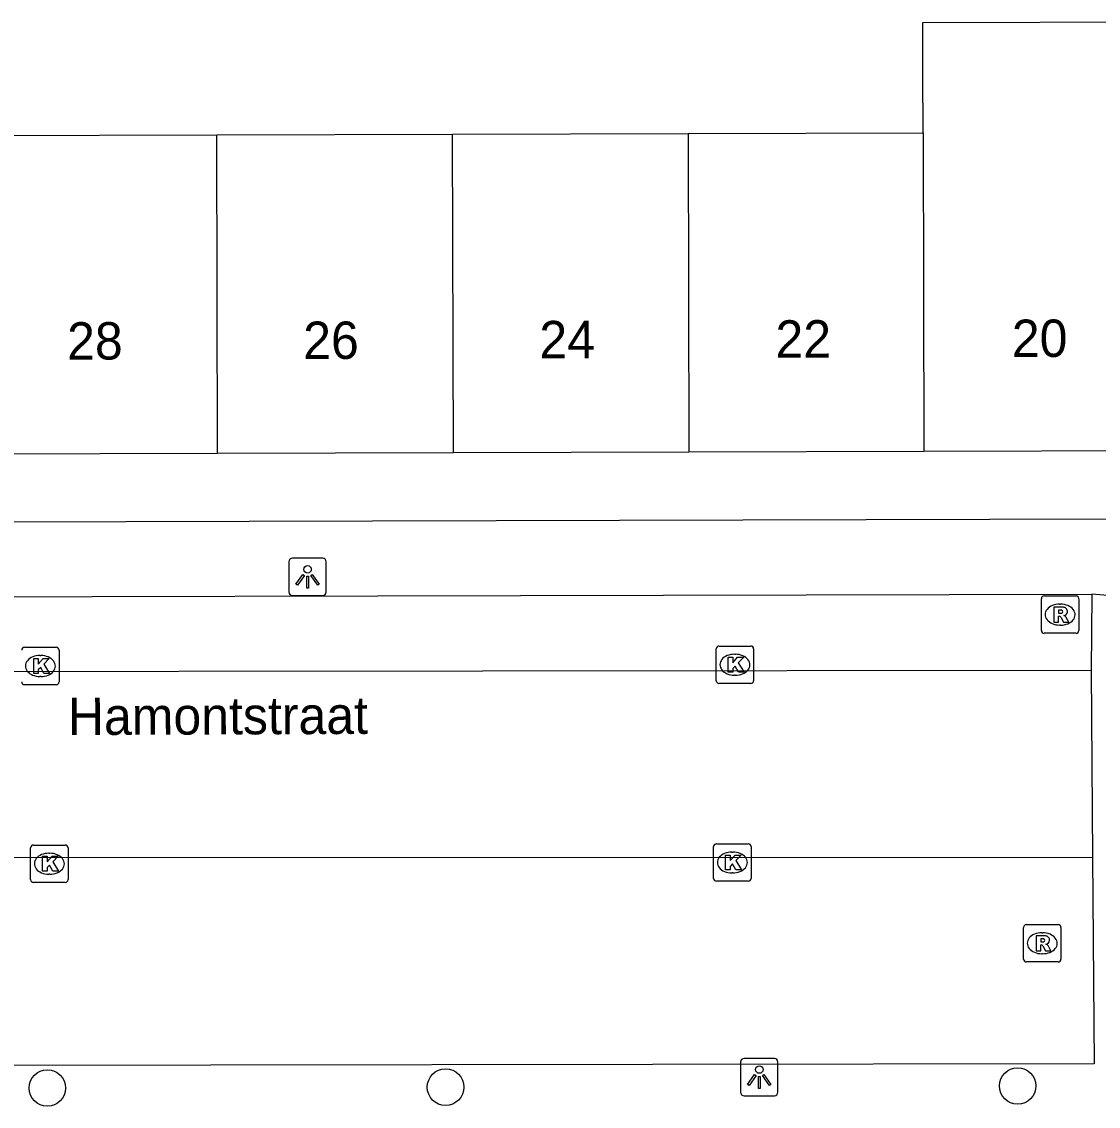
# Model space of a CAD drawing. Extents: x 160732 to 162105, y 387428 to 388479.
# Drawn here: x 161188.23 to 161217.02, y 388176.07 to 388205.08 of the extents above; entities that cross this region are included whole.
import ezdxf

# ---------------------------------------------------------------- set-up
doc = ezdxf.new("R2010")
doc.units = 0
for name, color, linetype in [('IMGEO_Boom', 7, 'Continuous'), ('IMGEO_Kolk', 7, 'Continuous'), ('IMGEO_Lichtpunt', 7, 'Continuous'), ('IMGEO_Openbare_ruimte_label', 7, 'Continuous'), ('IMGEO_Pand', 7, 'Continuous'), ('IMGEO_Pand_nummerreeks', 7, 'Continuous'), ('IMGEO_Rijbaan_lokaal_open', 7, 'Continuous'), ('IMGEO_Rioolput', 7, 'Continuous'), ('IMGEO_Voetpad_open', 7, 'Continuous')]:
    doc.layers.add(name, color=color, linetype=linetype)

msp = doc.modelspace()

# ---------------------------------------------------------------- linework, layer by layer
at = {"layer": 'IMGEO_Boom'}
for centre in [(161188.911, 388176.555), (161199.561, 388176.578), (161214.861, 388176.61)]:
    msp.add_circle(centre, 0.489, dxfattribs=at)
at = {"layer": 'IMGEO_Kolk'}
for p, q in [((161188.3, 388188.342), (161189.152, 388188.342)), ((161189.226, 388188.268), (161189.226, 388187.416)), ((161206.799, 388187.45), (161206.799, 388188.302)), ((161206.874, 388188.376), (161207.726, 388188.376)), ((161207.8, 388188.302), (161207.8, 388187.45)), ((161188.713, 388188.122), (161188.738, 388188.122)), ((161207.287, 388188.156), (161207.312, 388188.156)), ((161207.31, 388187.596), (161207.285, 388187.596)), ((161189.152, 388187.342), (161188.3, 388187.342)), ((161188.736, 388187.562), (161188.711, 388187.562)), ((161207.726, 388187.376), (161206.874, 388187.376)), ((161188.464, 388182.128), (161188.464, 388182.98)), ((161188.539, 388183.054), (161189.391, 388183.054)), ((161189.465, 388182.98), (161189.465, 388182.128)), ((161206.73, 388182.161), (161206.73, 388183.013)), ((161206.805, 388183.087), (161207.657, 388183.087)), ((161207.731, 388183.013), (161207.731, 388182.161)), ((161188.952, 388182.834), (161188.977, 388182.834)), ((161207.218, 388182.867), (161207.243, 388182.867)), ((161188.975, 388182.274), (161188.95, 388182.274)), ((161207.657, 388182.087), (161206.805, 388182.087)), ((161207.241, 388182.307), (161207.216, 388182.307)), ((161189.391, 388182.054), (161188.539, 388182.054))]:
    msp.add_line(p, q, dxfattribs=at)
for points in [[(161188.3, 388188.342), (161189.152, 388188.342)], [(161189.226, 388188.268), (161189.226, 388187.416)], [(161206.799, 388187.45), (161206.799, 388188.302)], [(161206.874, 388188.376), (161207.726, 388188.376)], [(161207.8, 388188.302), (161207.8, 388187.45)], [(161188.546, 388188.042), (161188.669, 388188.042), (161188.669, 388187.891), (161188.799, 388188.042), (161188.963, 388188.042), (161188.817, 388187.891), (161188.97, 388187.642), (161188.818, 388187.642), (161188.733, 388187.806), (161188.669, 388187.739), (161188.669, 388187.642), (161188.546, 388187.642), (161188.546, 388188.042)], [(161207.12, 388188.076), (161207.243, 388188.076), (161207.243, 388187.925), (161207.373, 388188.076), (161207.537, 388188.076), (161207.391, 388187.925), (161207.544, 388187.676), (161207.392, 388187.676), (161207.307, 388187.84), (161207.243, 388187.773), (161207.243, 388187.676), (161207.12, 388187.676), (161207.12, 388188.076)], [(161189.152, 388187.342), (161188.3, 388187.342)], [(161207.726, 388187.376), (161206.874, 388187.376)], [(161188.464, 388182.128), (161188.464, 388182.98)], [(161188.539, 388183.054), (161189.391, 388183.054)], [(161189.465, 388182.98), (161189.465, 388182.128)], [(161206.73, 388182.161), (161206.73, 388183.013)], [(161206.805, 388183.087), (161207.657, 388183.087)], [(161207.731, 388183.013), (161207.731, 388182.161)], [(161188.785, 388182.754), (161188.908, 388182.754), (161188.908, 388182.603), (161189.038, 388182.754), (161189.202, 388182.754), (161189.056, 388182.603), (161189.209, 388182.354), (161189.057, 388182.354), (161188.972, 388182.518), (161188.908, 388182.451), (161188.908, 388182.354), (161188.785, 388182.354), (161188.785, 388182.754)], [(161207.051, 388182.787), (161207.174, 388182.787), (161207.174, 388182.636), (161207.304, 388182.787), (161207.468, 388182.787), (161207.322, 388182.636), (161207.475, 388182.387), (161207.323, 388182.387), (161207.238, 388182.551), (161207.174, 388182.484), (161207.174, 388182.387), (161207.051, 388182.387), (161207.051, 388182.787)], [(161207.657, 388182.087), (161206.805, 388182.087)], [(161189.391, 388182.054), (161188.539, 388182.054)]]:
    msp.add_lwpolyline(points, dxfattribs=at)
for centre, start, end in [((161188.302, 388188.266), 91.552, 178.448), ((161188.302, 388188.266), 91.552, 178.448), ((161189.15, 388188.266), 1.552, 88.448), ((161189.15, 388188.266), 1.552, 88.448), ((161206.876, 388188.3), 91.552, 178.448), ((161206.876, 388188.3), 91.552, 178.448), ((161207.724, 388188.3), 1.552, 88.448), ((161207.724, 388188.3), 1.552, 88.448), ((161188.302, 388187.418), 181.552, 268.448), ((161188.302, 388187.418), 181.552, 268.448), ((161189.15, 388187.418), 271.552, 358.448), ((161189.15, 388187.418), 271.552, 358.448), ((161206.876, 388187.452), 181.552, 268.448), ((161206.876, 388187.452), 181.552, 268.448), ((161207.724, 388187.452), 271.552, 358.448), ((161207.724, 388187.452), 271.552, 358.448), ((161188.541, 388182.978), 91.552, 178.448), ((161188.541, 388182.978), 91.552, 178.448), ((161189.389, 388182.978), 1.552, 88.448), ((161189.389, 388182.978), 1.552, 88.448), ((161206.807, 388183.011), 91.552, 178.448), ((161206.807, 388183.011), 91.552, 178.448), ((161207.655, 388183.011), 1.552, 88.448), ((161207.655, 388183.011), 1.552, 88.448), ((161188.541, 388182.13), 181.552, 268.448), ((161188.541, 388182.13), 181.552, 268.448), ((161189.389, 388182.13), 271.552, 358.448), ((161189.389, 388182.13), 271.552, 358.448), ((161206.807, 388182.163), 181.552, 268.448), ((161206.807, 388182.163), 181.552, 268.448), ((161207.655, 388182.163), 271.552, 358.448), ((161207.655, 388182.163), 271.552, 358.448)]:
    msp.add_arc(centre, 0.0765, start, end, dxfattribs=at)
for centre, major_axis, ratio, start_param, end_param in [((161188.712, 388187.842), (-0.387, 0.002), 0.722429, 4.712389, 7.853982), ((161188.737, 388187.842), (-0.39, 0.002), 0.717154, 1.570796, 4.712389), ((161207.286, 388187.876), (-0.387, 0.002), 0.722429, 4.712389, 7.853982), ((161207.311, 388187.876), (-0.39, 0.002), 0.717154, 1.570796, 4.712389), ((161188.951, 388182.554), (-0.387, 0.002), 0.722429, 4.712389, 7.853982), ((161188.976, 388182.554), (-0.39, 0.002), 0.717154, 1.570796, 4.712389), ((161207.217, 388182.587), (-0.387, 0.002), 0.722429, 4.712389, 7.853982), ((161207.242, 388182.587), (-0.39, 0.002), 0.717154, 1.570796, 4.712389)]:
    msp.add_ellipse(centre, major_axis=major_axis, ratio=ratio, start_param=start_param, end_param=end_param, dxfattribs=at)
at = {"layer": 'IMGEO_Lichtpunt'}
for p, q in [((161195.373, 388190.629), (161195.373, 388189.822)), ((161195.373, 388190.629), (161195.373, 388189.822)), ((161196.275, 388190.724), (161195.467, 388190.724)), ((161196.275, 388190.724), (161195.467, 388190.724)), ((161196.369, 388189.822), (161196.369, 388190.629)), ((161196.369, 388189.822), (161196.369, 388190.629)), ((161195.467, 388189.728), (161196.275, 388189.728)), ((161195.467, 388189.728), (161196.275, 388189.728)), ((161207.453, 388177.25), (161207.453, 388176.443)), ((161207.453, 388177.25), (161207.453, 388176.443)), ((161208.355, 388177.345), (161207.547, 388177.345)), ((161208.355, 388177.345), (161207.547, 388177.345)), ((161208.449, 388176.443), (161208.449, 388177.25)), ((161208.449, 388176.443), (161208.449, 388177.25)), ((161207.547, 388176.349), (161208.355, 388176.349)), ((161207.547, 388176.349), (161208.355, 388176.349))]:
    msp.add_line(p, q, dxfattribs=at)
for points in [[(161195.747, 388190.293), (161195.786, 388190.265), (161195.598, 388190.003), (161195.56, 388190.03), (161195.747, 388190.293)], [(161195.849, 388190.245), (161195.896, 388190.245), (161195.896, 388189.923), (161195.849, 388189.923), (161195.849, 388190.245)], [(161195.959, 388190.265), (161195.997, 388190.292), (161196.184, 388190.03), (161196.145, 388190.002), (161195.959, 388190.265)], [(161207.827, 388176.914), (161207.866, 388176.886), (161207.678, 388176.624), (161207.64, 388176.651), (161207.827, 388176.914)], [(161207.929, 388176.866), (161207.976, 388176.866), (161207.976, 388176.544), (161207.929, 388176.544), (161207.929, 388176.866)], [(161208.039, 388176.886), (161208.077, 388176.913), (161208.264, 388176.651), (161208.225, 388176.623), (161208.039, 388176.886)]]:
    msp.add_lwpolyline(points, dxfattribs=at)
for centre in [(161195.872, 388190.427), (161207.952, 388177.048)]:
    msp.add_circle(centre, 0.0994, dxfattribs=at)
for centre, start, end in [((161195.467, 388190.629), 90, 180), ((161195.467, 388190.629), 90, 180), ((161196.275, 388190.629), 0, 90), ((161196.275, 388190.629), 0, 90), ((161195.467, 388189.822), 180, 270), ((161195.467, 388189.822), 180, 270), ((161196.275, 388189.822), 270, 0), ((161196.275, 388189.822), 270, 360), ((161207.547, 388177.25), 90, 180), ((161207.547, 388177.25), 90, 180), ((161208.355, 388177.25), 0, 90), ((161208.355, 388177.25), 0, 90), ((161207.547, 388176.443), 180, 270), ((161207.547, 388176.443), 180, 270), ((161208.355, 388176.443), 270, 0), ((161208.355, 388176.443), 270, 360)]:
    msp.add_arc(centre, 0.0946, start, end, dxfattribs=at)
at = {"layer": 'IMGEO_Pand'}
for points in [[(161212.334, 388202.099), (161212.332, 388202.903), (161212.327, 388202.903), (161212.321, 388205.057), (161218.594, 388205.075), (161218.6, 388202.925), (161218.603, 388202.117), (161218.636, 388202.117)], [(161206.046, 388202.082), (161212.334, 388202.099)], [(161212.334, 388202.099), (161212.35, 388193.579)], [(161187.148, 388202.029), (161193.44, 388202.046)], [(161193.44, 388202.046), (161199.751, 388202.064)], [(161193.464, 388193.526), (161193.44, 388202.046)], [(161199.751, 388202.064), (161206.046, 388202.082)], [(161199.776, 388193.544), (161199.751, 388202.064)], [(161206.046, 388202.082), (161206.068, 388193.562)], [(161193.464, 388193.526), (161187.172, 388193.509)], [(161199.776, 388193.544), (161193.464, 388193.526)], [(161206.068, 388193.562), (161199.776, 388193.544)], [(161212.35, 388193.579), (161206.068, 388193.562)], [(161218.652, 388193.597), (161212.35, 388193.579)]]:
    msp.add_lwpolyline(points, dxfattribs=at)
at = {"layer": 'IMGEO_Rijbaan_lokaal_open'}
for points in [[(161216.823, 388187.719), (161168.008, 388187.67)], [(161216.823, 388187.719), (161216.866, 388182.722)], [(161168.838, 388182.728), (161216.866, 388182.722)]]:
    msp.add_lwpolyline(points, dxfattribs=at)
at = {"layer": 'IMGEO_Rioolput'}
for p, q in [((161215.496, 388188.79), (161215.496, 388189.642)), ((161215.571, 388189.716), (161216.423, 388189.716)), ((161216.497, 388189.642), (161216.497, 388188.79)), ((161215.984, 388189.496), (161216.009, 388189.496)), ((161216.007, 388188.936), (161215.982, 388188.936)), ((161216.423, 388188.716), (161215.571, 388188.716)), ((161215.093, 388180.926), (161215.945, 388180.926)), ((161215.018, 388180), (161215.018, 388180.852)), ((161215.506, 388180.706), (161215.531, 388180.706)), ((161216.019, 388180.852), (161216.019, 388180)), ((161215.529, 388180.146), (161215.504, 388180.146)), ((161215.945, 388179.926), (161215.093, 388179.926))]:
    msp.add_line(p, q, dxfattribs=at)
for points in [[(161215.496, 388188.79), (161215.496, 388189.642)], [(161215.571, 388189.716), (161216.423, 388189.716)], [(161216.497, 388189.642), (161216.497, 388188.79)], [(161216.085, 388189.414), (161215.833, 388189.416), (161215.833, 388189.016)], [(161216.011, 388189.335), (161215.957, 388189.335), (161215.957, 388189.254)], [(161215.833, 388189.016), (161215.957, 388189.016), (161215.957, 388189.178), (161215.968, 388189.178)], [(161215.957, 388189.254), (161216.009, 388189.254)], [(161216.015, 388189.149), (161216.086, 388189.016), (161216.226, 388189.016), (161216.161, 388189.142)], [(161216.423, 388188.716), (161215.571, 388188.716)], [(161215.093, 388180.926), (161215.945, 388180.926)], [(161215.018, 388180), (161215.018, 388180.852)], [(161216.019, 388180.852), (161216.019, 388180)], [(161215.607, 388180.624), (161215.355, 388180.626), (161215.355, 388180.226)], [(161215.355, 388180.226), (161215.479, 388180.226), (161215.479, 388180.388), (161215.49, 388180.388)], [(161215.533, 388180.545), (161215.479, 388180.545), (161215.479, 388180.464)], [(161215.479, 388180.464), (161215.531, 388180.464)], [(161215.537, 388180.359), (161215.608, 388180.226), (161215.748, 388180.226), (161215.683, 388180.352)], [(161215.945, 388179.926), (161215.093, 388179.926)]]:
    msp.add_lwpolyline(points, dxfattribs=at)
for centre, radius, start, end in [((161215.573, 388189.64), 0.0765, 91.552, 178.448), ((161215.573, 388189.64), 0.0765, 91.552, 178.448), ((161216.421, 388189.64), 0.0765, 1.552, 88.448), ((161216.421, 388189.64), 0.0765, 1.552, 88.448), ((161216.017, 388189.239), 0.0964, 77.0061, 93.1865), ((161216.084, 388189.304), 0.109, 350.3612, 89.416), ((161215.967, 388189.125), 0.0533, 26.0293, 88.6989), ((161215.993, 388189.443), 0.19, 274.7715, 282.9687), ((161216.031, 388189.296), 0.0378, 276.6634, 79.6772), ((161216.082, 388189.304), 0.112, 277.5842, 350.9817), ((161216.066, 388189.089), 0.108, 29.5134, 73.7905), ((161215.573, 388188.792), 0.0765, 181.552, 268.448), ((161215.573, 388188.792), 0.0765, 181.552, 268.448), ((161216.421, 388188.792), 0.0765, 271.552, 358.448), ((161216.421, 388188.792), 0.0765, 271.552, 358.448), ((161215.095, 388180.85), 0.0765, 91.552, 178.448), ((161215.095, 388180.85), 0.0765, 91.552, 178.448), ((161215.943, 388180.85), 0.0765, 1.552, 88.448), ((161215.943, 388180.85), 0.0765, 1.552, 88.448), ((161215.489, 388180.335), 0.0533, 26.0293, 88.6989), ((161215.515, 388180.653), 0.19, 274.7715, 282.9687), ((161215.539, 388180.449), 0.0964, 77.0061, 93.1865), ((161215.553, 388180.506), 0.0378, 276.6634, 79.6772), ((161215.606, 388180.514), 0.109, 350.3612, 89.416), ((161215.604, 388180.514), 0.112, 277.5842, 350.9817), ((161215.588, 388180.299), 0.108, 29.5134, 73.7905), ((161215.095, 388180.002), 0.0765, 181.552, 268.448), ((161215.095, 388180.002), 0.0765, 181.552, 268.448), ((161215.943, 388180.002), 0.0765, 271.552, 358.448), ((161215.943, 388180.002), 0.0765, 271.552, 358.448)]:
    msp.add_arc(centre, radius, start, end, dxfattribs=at)
for centre, major_axis, ratio, start_param, end_param in [((161215.983, 388189.216), (-0.387, 0.002), 0.722429, 4.712389, 7.853982), ((161216.008, 388189.216), (-0.39, 0.002), 0.717154, 1.570796, 4.712389), ((161215.505, 388180.426), (-0.387, 0.002), 0.722429, 4.712389, 7.853982), ((161215.53, 388180.426), (-0.39, 0.002), 0.717154, 1.570796, 4.712389)]:
    msp.add_ellipse(centre, major_axis=major_axis, ratio=ratio, start_param=start_param, end_param=end_param, dxfattribs=at)
at = {"layer": 'IMGEO_Voetpad_open'}
for points in [[(161167.891, 388191.642), (161243.819, 388191.854)], [(161171.005, 388189.659), (161216.848, 388189.765)], [(161216.848, 388189.765), (161216.823, 388187.719)], [(161221.876, 388189.346), (161216.848, 388189.765)], [(161216.866, 388182.722), (161216.904, 388177.204), (161169.654, 388177.13), (161169.676, 388181.711)]]:
    msp.add_lwpolyline(points, dxfattribs=at)

# ---------------------------------------------------------------- texts
at = {"layer": 'IMGEO_Openbare_ruimte_label'}
msp.add_text('Hamontstraat', height=1, rotation=0.2292, dxfattribs=at).set_placement((161189.462, 388185.995))
at = {"layer": 'IMGEO_Pand_nummerreeks'}
for s, rotation, p in [('28', 0.1595, (161189.441, 388196.036)), ('26', 0.1595, (161195.755, 388196.053)), ('24', 0.1595, (161202.071, 388196.071)), ('22', 0.1595, (161208.385, 388196.088)), ('20', 0.1604, (161214.707, 388196.106))]:
    msp.add_text(s, height=1, rotation=rotation, dxfattribs=at).set_placement(p)

doc.saveas('drawing.dxf')
